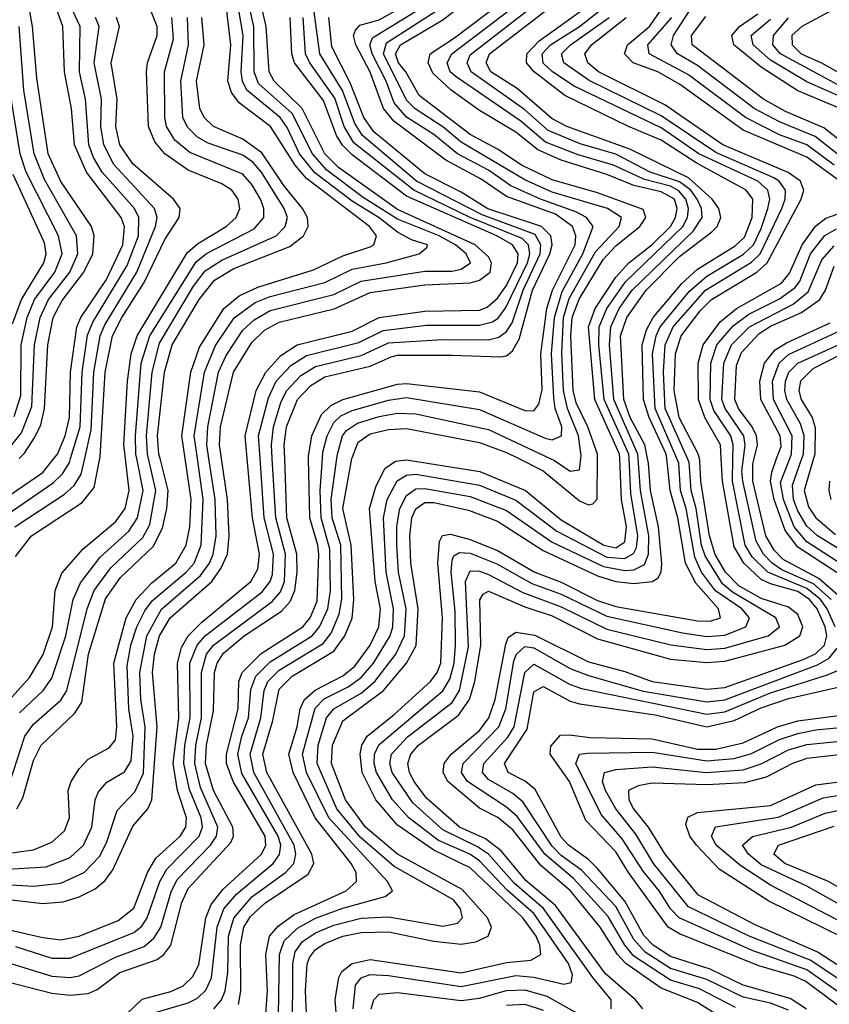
# Model space of a CAD drawing. Header units: inches. Extents: x 501365 to 657855, y 482276 to 547543.
# Tile 668 of 957: x 586939 to 588719, y 528800 to 530965. Entities that reach past the tile are written whole.
import ezdxf

# ---------------------------------------------------------------- set-up
doc = ezdxf.new("R2010")
doc.units = ezdxf.units.IN
doc.header["$MEASUREMENT"] = 0
doc.layers.add('A5582', color=7, linetype='Continuous')
doc.layers.add('A5583', color=7, linetype='Continuous')

msp = doc.modelspace()

# ---------------------------------------------------------------- linework, layer by layer
at = {"layer": 'A5582', "color": 5}
for points, elevation in [([(586830, 529120.6), (586970, 529139.9), (587010, 529156.7), (587038.2, 529181.8), (587049, 529210), (587046.2, 529270), (587052.4, 529290), (587070, 529318.1), (587090, 529339.5), (587135.9, 529364.1), (587150, 529381.5), (587153, 529410), (587146.3, 529550), (587173.3, 529650), (587195.2, 529690), (587230, 529726.9), (587282.9, 529770), (587305.7, 529810), (587313.6, 529850), (587316.7, 529910), (587303.5, 530000)], 3780), ([(586850, 529093.5), (586997.9, 529102.1), (587050, 529123.3), (587079.4, 529150), (587097.8, 529190), (587105.5, 529250), (587112.5, 529267.5), (587131.3, 529288.7), (587170, 529311.5), (587184.2, 529335.8), (587188.9, 529390), (587179.5, 529450), (587175.7, 529544.3), (587183.9, 529590), (587197.2, 529630), (587214.6, 529665.4), (587231.7, 529688.3), (587305.1, 529750), (587322.7, 529770), (587338.5, 529810), (587342.5, 529910), (587330.2, 530000)], 3760), ([(586870, 529035.5), (586990, 529021.5), (587034.6, 529025.4), (587070, 529036.4), (587105.6, 529054.4), (587127.6, 529072.4), (587144.4, 529095.6), (587188.3, 529191.7), (587221.4, 529230), (587230, 529250), (587241.3, 529410), (587231.2, 529530), (587235.5, 529570), (587246.9, 529610), (587270.1, 529650), (587361.8, 529730), (587381.9, 529758.1), (587395.9, 529790), (587399.8, 529830), (587396, 529910), (587383.1, 530000)], 3720), ([(586870, 529066), (586970, 529059.9), (587030, 529066.2), (587081.2, 529090), (587114.8, 529125.2), (587130, 529155.1), (587153.4, 529226.6), (587192.5, 529267.5), (587211.4, 529308.6), (587215.2, 529410), (587205.6, 529470), (587203.5, 529530), (587219.1, 529610), (587251.4, 529668.6), (587337.2, 529742.8), (587356.5, 529770), (587364.6, 529790), (587371, 529830), (587369.2, 529910), (587355.5, 530000)], 3740), ([(586873.9, 529890), (586990.5, 529969.5), (587014.4, 530000)], 3980), ([(586890, 529862.7), (587013.1, 529946.9), (587033.2, 529966.8), (587048.5, 529991.5), (587051.1, 530000)], 3960), ([(586890, 529440.1), (586961.1, 529518.9), (586990.7, 529569.3), (587011.4, 529630), (587017.7, 529710), (587032.1, 529747.9), (587078.6, 529801.4), (587150, 529860.6), (587171.4, 529890), (587180.3, 529930), (587172.1, 530000)], 3880), ([(586910, 528965.6), (586990, 528946.8), (587030, 528942.3), (587070, 528950.3), (587155.8, 528984.2), (587190, 529011.6), (587220.7, 529090), (587238.4, 529121.5), (587292, 529170), (587304.9, 529190), (587306.1, 529210), (587286.4, 529270), (587276.6, 529330), (587289.5, 529430), (587286, 529550), (587295.3, 529584.7), (587310, 529610), (587339.8, 529640.2), (587447.4, 529730), (587463.2, 529756.8), (587466.4, 529790), (587450.9, 529870), (587439.6, 530000)], 3680), ([(586910, 528892.8), (587010, 528861.8), (587050, 528859.1), (587070, 528862.6), (587150, 528903.9), (587212.8, 528927.2), (587234.6, 528945.4), (587249.4, 528970), (587272.3, 529047.7), (587285.5, 529074.5), (587358.8, 529150), (587372.2, 529170), (587374.8, 529190), (587337.2, 529277.2), (587324.5, 529330), (587326.4, 529370), (587338.9, 529430), (587339.4, 529530), (587350.1, 529569.9), (587365.8, 529590), (587494.4, 529685.6), (587512.7, 529707.3), (587521.3, 529730), (587523.8, 529790), (587502.4, 529870), (587494.6, 530000)], 3640), ([(586910, 528850.7), (587010, 528824.7), (587050, 528820.6), (587090, 528824), (587110, 528832.8), (587159.7, 528870), (587241.3, 528898.7), (587256.5, 528910), (587271.4, 528930), (587296.2, 529023.8), (587310, 529054.7), (587403.8, 529156.2), (587409.8, 529170), (587408.1, 529190), (587365.7, 529270), (587348, 529330), (587350.3, 529370), (587365.6, 529445.6), (587367.7, 529530), (587373.4, 529550), (587387.8, 529572.2), (587432.7, 529610), (587515.1, 529664.9), (587534, 529686), (587544.2, 529710), (587549.5, 529750), (587548.5, 529790), (587526.7, 529870), (587522.1, 530000)], 3620), ([(586918.1, 529290), (586950.7, 529390), (586970, 529415.9), (587030, 529468.8), (587042.8, 529490), (587087.4, 529670), (587102.9, 529710), (587140, 529760), (587210, 529826.8), (587225.2, 529854.8), (587238.9, 529930), (587222.6, 530000)], 3840), ([(586928.8, 529850), (587038.2, 529921.8), (587059, 529941), (587074.5, 529965.5), (587082.3, 530000)], 3940), ([(586930, 529784.8), (586965.6, 529830), (587076.6, 529903.4), (587103.4, 529936.6), (587115.5, 530000)], 3920), ([(586930, 528927.5), (587010, 528902), (587050, 528901.5), (587190, 528958.1), (587207.8, 528972.2), (587219.9, 528990), (587247.7, 529070), (587262.7, 529097.3), (587334.2, 529170), (587341.3, 529190), (587338.5, 529210), (587312.5, 529272.5), (587300.2, 529330), (587302.2, 529370), (587313.9, 529430), (587313.7, 529550), (587329.6, 529590), (587346.8, 529610), (587472.7, 529707.3), (587490, 529729.8), (587495.1, 529744.9), (587497.1, 529790), (587477.2, 529870), (587467.9, 530000)], 3660), ([(586933.2, 529230), (586946.1, 529253.9), (586970, 529336.6), (586986.5, 529370), (587060.2, 529439.8), (587075.7, 529464.3), (587090.8, 529570), (587128.3, 529691.7), (587161.1, 529738.9), (587233, 529807), (587253.3, 529846.7), (587262.8, 529890), (587265.6, 529930), (587248, 530000)], 3820), ([(586938.7, 529441.3), (586991.3, 529490), (587010, 529517.2), (587040.8, 529610), (587057.2, 529690), (587072.9, 529727.1), (587116.6, 529783.4), (587179.5, 529840.5), (587198.6, 529870), (587210.7, 529930), (587196.9, 530000)], 3860), ([(587157.3, 528762.7), (587208.8, 528811.2), (587271.6, 528828.4), (587299, 528841), (587319.6, 528860.4), (587333.2, 528886.8), (587348.3, 528990), (587360.4, 529019.6), (587386.6, 529053.4), (587471, 529130), (587480.6, 529150), (587478.9, 529170), (587408.5, 529290), (587394.4, 529330), (587393.9, 529350), (587419.5, 529450), (587421.1, 529510), (587428.8, 529530), (587470, 529571.5), (587562.1, 529630), (587578, 529650), (587593.3, 529686.7), (587596.8, 529790), (587595, 529810), (587577.4, 529870), (587574.6, 530000)], 3580), ([(587230, 528780.2), (587310, 528803.5), (587330, 528813.8), (587348.6, 528831.4), (587361.4, 528858.6), (587373.6, 528970), (587388.3, 529010), (587416.7, 529043.3), (587496.7, 529110), (587510.7, 529129.3), (587513.7, 529150), (587507.7, 529170), (587427.5, 529307.5), (587419.1, 529350), (587427.5, 529390), (587442.5, 529430), (587447.8, 529492.2), (587458.5, 529521.5), (587490, 529553.4), (587582.5, 529610), (587598.8, 529630), (587616.6, 529670), (587622.7, 529710), (587621.2, 529801.2), (587602, 529870), (587600.3, 529930), (587604.9, 530000)], 3560), ([(587366.1, 528790), (587383.1, 528810), (587391.4, 528830), (587396.9, 528870), (587398.7, 528950), (587410.1, 528989.9), (587450, 529036.3), (587523.5, 529090), (587542, 529110), (587546.8, 529130), (587542.8, 529150), (587454.3, 529310), (587446, 529350), (587469.7, 529430), (587476.6, 529490), (587484.8, 529510), (587510, 529535.1), (587606.5, 529593.5), (587624, 529616), (587642.1, 529658), (587648, 529692), (587645.2, 529810), (587626.4, 529870), (587624.4, 529910), (587636.7, 530000)], 3540), ([(587420.5, 528799.5), (587425.7, 528830), (587424.9, 528930), (587432.4, 528970), (587446.9, 528993.1), (587477.8, 529022.2), (587573.4, 529086.6), (587586, 529110), (587582, 529130), (587482.8, 529310), (587473.6, 529350), (587496, 529424), (587510, 529492.8), (587538.7, 529521.3), (587630, 529576.7), (587654.3, 529610), (587670.5, 529649.5), (587674.3, 529690), (587668.2, 529810), (587649.8, 529890), (587669.7, 530000)], 3520), ([(587478.4, 528750), (587483.9, 528830), (587480.9, 528910), (587488.9, 528950), (587507.9, 528972.1), (587542.6, 528997.4), (587656.9, 529050), (587679.8, 529070), (587679.1, 529090), (587667.8, 529110), (587588.9, 529210), (587540.8, 529310), (587531.2, 529350), (587549.7, 529410), (587556.2, 529450), (587565.4, 529470), (587588.9, 529491.1), (587650, 529522.5), (587676.3, 529543.7), (587710, 529590), (587729, 529630), (587732.3, 529670), (587721.1, 529730), (587708.6, 529890), (587722.2, 529937.8), (587742, 529978), (587765.4, 529994.6), (587790, 529997.5), (587951.3, 529971.3), (588051.2, 529930), (588130, 529865.5), (588223.7, 529810), (588250, 529803.9), (588270, 529817.2), (588273.9, 529850), (588262.4, 529910), (588258.7, 530000)], 3480), ([(587507.5, 528732.5), (587510.4, 528910), (587520.5, 528939.5), (587550, 528967.7), (587590, 528989.6), (587650, 529011.5), (587743, 529037), (587759, 529050), (587747.8, 529070), (587618.7, 529210), (587570, 529310), (587560.9, 529350), (587588.7, 529451.3), (587608.5, 529471.5), (587661.6, 529498.4), (587690, 529518.4), (587717.5, 529550), (587754, 529610), (587759.7, 529630), (587761.3, 529670), (587745.4, 529750), (587739, 529870), (587747.6, 529910), (587769.2, 529950.8), (587790, 529963.9), (587810, 529965.5), (587950, 529941.8), (588030, 529908.9), (588120.5, 529840.5), (588230, 529783.6), (588270, 529780), (588288.9, 529791.1), (588295.3, 529804.7), (588298.6, 529830), (588283.3, 529923.3), (588279.1, 530000)], 3460), ([(587539.3, 528730), (587540.1, 528890), (587544.7, 528915.3), (587561.4, 528938.6), (587590, 528957.7), (587630, 528974), (587690, 528989.6), (587750, 528992.2), (587870, 528971.9), (587901.6, 528978.4), (587913, 528990), (587908.2, 529010), (587893.2, 529030), (587762.9, 529102.9), (587687.7, 529167.7), (587636.4, 529230), (587593.5, 529330), (587595.8, 529370), (587613.8, 529430), (587629.9, 529450.1), (587690, 529484.3), (587720.5, 529510), (587766.7, 529570), (587785.2, 529610), (587789.2, 529670), (587772.5, 529750), (587768.9, 529810), (587768.6, 529851.4), (587775.5, 529890), (587790, 529918.9), (587810, 529933.4), (587830, 529934.4), (587930, 529916.6), (588010, 529886.2), (588110, 529816.3), (588222.9, 529762.9), (588270, 529753.7), (588290, 529755.7), (588312.8, 529767.2), (588321.7, 529790), (588322.4, 529830), (588304.6, 529930), (588299.4, 530000)], 3440), ([(587571.8, 528730), (587567.8, 528830), (587571.5, 528888.5), (587576.7, 528903.3), (587590, 528920.7), (587610, 528934.1), (587650, 528949.9), (587690, 528958.2), (587750, 528959.2), (587850, 528939.1), (587910, 528932.3), (587942.1, 528937.9), (587969.5, 528950), (587977, 528970), (587967.7, 528990), (587912.4, 529052.4), (587770, 529130.4), (587699.5, 529190), (587655.4, 529250), (587625, 529330), (587626.9, 529370), (587650, 529423.8), (587738.9, 529490), (587790, 529550.1), (587810.8, 529589.2), (587815.5, 529670), (587799.1, 529770), (587797.2, 529830), (587801.5, 529870), (587810.2, 529889.8), (587830, 529903.1), (587850, 529903.1), (587926.5, 529886.5), (587990, 529862.5), (588090, 529797.7), (588210, 529742), (588250, 529729.9), (588290, 529725.6), (588330.1, 529729.9), (588342.7, 529737.3), (588350, 529750), (588351, 529769), (588343.9, 529850), (588326.4, 529930), (588321.9, 529990), (588319.9, 530000)], 3420), ([(587640.7, 528710), (587633.3, 528810), (587640.8, 528859.2), (587647.5, 528872.5), (587670, 528889.8), (587710, 528898.6), (587910, 528869.4), (588010, 528892), (588063, 528897), (588085.3, 528910), (588083.3, 528930), (588074.8, 528950), (588045.4, 528990), (587930, 529100.5), (587850, 529139), (587770, 529194.2), (587722.6, 529250), (587692.5, 529310), (587687.7, 529350), (587691.5, 529370), (587703, 529390), (587763, 529437), (587842.7, 529510), (587857.4, 529530), (587865.1, 529550), (587868.7, 529650), (587858.7, 529770), (587862.2, 529817.8), (587869.2, 529830.8), (587886.3, 529833.7), (587930, 529822.1), (587990, 529798.2), (588072.1, 529750), (588130, 529728), (588210, 529688.2), (588250, 529674.7), (588430, 529643), (588457.5, 529642.5), (588480.4, 529650), (588475.9, 529670), (588426.2, 529726.2), (588403, 529770), (588386.6, 529870), (588369.5, 529930), (588362.2, 530000)], 3380), ([(587672.3, 528790), (587677.7, 528842.3), (587690, 528858.2), (587710, 528865.5), (587750, 528863.4), (587910, 528839.1), (588030, 528863.6), (588070, 528860.1), (588135.5, 528844.5), (588152.2, 528847.8), (588155, 528865), (588146.3, 528890), (588070, 528999.5), (588010.8, 529050.9), (587950, 529115.4), (587928.8, 529130), (587860.1, 529160.1), (587794.7, 529210), (587759.4, 529250), (587723.8, 529310), (587718.8, 529330), (587719.8, 529350), (587729, 529371), (587870, 529489.1), (587885.1, 529514.9), (587894.5, 529550), (587897.6, 529590), (587896.5, 529663.5), (587887.7, 529750), (587890, 529777), (587894.1, 529785.9), (587906.2, 529793.8), (587930, 529792.1), (587988.4, 529768.4), (588065.4, 529725.4), (588130, 529701.9), (588230, 529653.5), (588397, 529617), (588450, 529609), (588490, 529611.9), (588535.9, 529630), (588544.3, 529650), (588526.8, 529670), (588469.5, 529709.5), (588438.5, 529750), (588423.5, 529783.5), (588404.7, 529890), (588392.5, 529930), (588388.5, 529990), (588384.2, 530000)], 3360), ([(588240.1, 528790), (588239.9, 528810), (588199.3, 528859.3), (588091, 529011), (588026.5, 529066.5), (587970, 529130), (587946.2, 529146.2), (587870, 529183.7), (587803.5, 529243.5), (587758.4, 529310), (587753.3, 529330), (587757.2, 529350), (587792, 529388), (587890, 529463.6), (587906.6, 529490), (587925.8, 529585.8), (587919.8, 529730), (587930, 529753.4), (587950, 529752.6), (587970, 529745), (588045.6, 529705.6), (588130, 529674.3), (588230, 529624.9), (588370.7, 529590.7), (588450, 529580.1), (588490, 529583), (588585, 529610), (588609.9, 529630), (588602.1, 529650), (588506.4, 529706.4), (588484.6, 529724.6), (588446.5, 529786.5), (588438.2, 529810), (588426.7, 529890), (588416, 529930), (588411.5, 529991.5), (588407.7, 530000)], 3340), ([(588309.6, 528790), (588293.3, 528810), (588227.2, 528867.2), (588117.1, 529017.1), (588052.2, 529072.2), (587997.8, 529137.8), (587963.7, 529163.7), (587906.4, 529190), (587833.7, 529253.7), (587806.8, 529290), (587796.4, 529310), (587793.1, 529330), (587799.1, 529350), (587816.5, 529370), (587903.8, 529436.2), (587928.6, 529470), (587940.1, 529510), (587953.6, 529590), (587950.9, 529689.1), (587958.1, 529701.9), (587970, 529708.4), (588050, 529674.3), (588110, 529654.5), (588210, 529603.4), (588370, 529559), (588450, 529551.8), (588490, 529554.8), (588621.6, 529590), (588654.7, 529610), (588661.1, 529630), (588650, 529657), (588630, 529673.2), (588570, 529692.4), (588520.6, 529720.6), (588491.1, 529750), (588468.8, 529788.8), (588456, 529830), (588437, 529950), (588435, 529995), (588433.7, 530000)], 3320), ([(588499.8, 528759.8), (588430, 528803.9), (588350, 528836), (588271.8, 528890), (588253.7, 528910), (588215.3, 528970), (588150.3, 529050), (588085.5, 529105.5), (588023.9, 529183.9), (587990.6, 529210.6), (587950, 529231.7), (587880.7, 529290), (587870.5, 529310), (587872.8, 529330), (587888.4, 529350), (587950, 529402.3), (587971.1, 529430), (587984.5, 529470), (588007.9, 529592.1), (588013.7, 529606.3), (588030, 529618.4), (588071.8, 529611.8), (588190, 529553.4), (588270, 529532.1), (588329.9, 529509.9), (588450, 529493.4), (588490, 529497), (588661.7, 529558.2), (588689.3, 529570.7), (588709, 529590), (588714.1, 529610), (588710.6, 529630), (588693, 529670), (588676.2, 529690), (588650, 529707.9), (588590, 529724.3), (588570, 529734.5), (588531.2, 529770), (588510, 529805.8), (588484.3, 529950), (588481.9, 530000)], 3280), ([(588036.8, 530000), (588090, 529973.4), (588170, 529907.2), (588190, 529898.5), (588199.2, 529900.8), (588209, 529911), (588209.7, 530000)], 3520), ([(588105.8, 530000), (588115.5, 529995.5), (588150, 529972.1), (588170, 529975.2), (588172.9, 530000)], 3540), ([(588732.3, 529630), (588714.6, 529670), (588699.9, 529690), (588670, 529714.7), (588584.2, 529750), (588550, 529783.7), (588534.5, 529810), (588506.8, 529950), (588507.7, 530000)], 3260), ([(588723.6, 529690), (588684.4, 529724.4), (588615.4, 529755.4), (588593.7, 529770), (588574.8, 529790), (588558.4, 529818.4), (588529.4, 529950), (588527.4, 529972.6), (588530.8, 530000)], 3240), ([(588749.3, 529690), (588696.2, 529736.2), (588618.3, 529778.3), (588598.4, 529798.4), (588579.8, 529830), (588551.2, 529950), (588551.6, 529988.4), (588554.3, 530000)], 3220), ([(588768, 529728), (588650, 529805.6), (588622.2, 529842.2), (588598.3, 529910), (588590.4, 529950), (588592.9, 529970), (588603.7, 530000)], 3180), ([(588804.8, 529730), (588670, 529817.1), (588642.2, 529850), (588618.6, 529910), (588612.4, 529947.6), (588632.8, 530000)], 3160), ([(588827.8, 529747.8), (588693.5, 529830), (588670, 529851.7), (588650, 529885.3), (588641, 529910), (588638.4, 529941.6), (588659.1, 530000)], 3140), ([(588684.4, 530000), (588664, 529930), (588673.7, 529893.7), (588690, 529870), (588733.1, 529833.1)], 3120), ([(588723.6, 529910), (588718.9, 529930), (588720.7, 529950)], 3080), ([(588513.4, 528793.4), (588433.9, 528833.9), (588370, 528853.2), (588290, 528905.7), (588270.1, 528930.1), (588233.1, 528993.1), (588157, 529077), (588093.7, 529130), (588033.1, 529213.1), (588010, 529233.4), (587923.6, 529290), (587910.8, 529310), (587914.4, 529330), (587993.2, 529410), (588008.1, 529450), (588025.7, 529554.3), (588030.8, 529569.2), (588050, 529586.6), (588070, 529584.1), (588150, 529538.7), (588190, 529522.8), (588310, 529488.9), (588450, 529465.3), (588490, 529469.6), (588693.6, 529546.4), (588718.8, 529561.2), (588736.5, 529583.5)], 3260), ([(588630, 528787), (588590, 528802.8), (588530, 528815.8), (588450, 528854.8), (588370, 528879.1), (588314.8, 528914.8), (588290, 528943), (588250, 529015.1), (588174.8, 529094.8), (588130, 529127.5), (588110, 529148.2), (588045.4, 529245.4), (588023.7, 529263.7), (587970, 529294.1), (587956.6, 529310), (587959.7, 529330), (588012.3, 529387.7), (588026.2, 529410), (588050, 529530), (588070, 529548.2), (588150, 529503.5), (588174.6, 529494.6), (588450, 529438), (588490, 529443.4), (588590, 529485.3), (588715.3, 529524.7), (588743.6, 529536.4)], 3240), ([(588669.6, 528789.6), (588633.1, 528813.1), (588530, 528842.6), (588457.7, 528877.7), (588370, 528905.5), (588331.9, 528930), (588311.7, 528951.7), (588270, 529026.7), (588210, 529098.6), (588190, 529118.6), (588146, 529150), (588130, 529167.8), (588072.4, 529272.4), (588050.9, 529290.9), (588013.5, 529310), (588005.4, 529330), (588054.8, 529405.2), (588070, 529487), (588090, 529498.9), (588150, 529466.8), (588170, 529460.8), (588336.3, 529436.3), (588450, 529410.3), (588510, 529423.9), (588570, 529451.7), (588630, 529472.9), (588790.6, 529509.4)], 3220), ([(588795.4, 528755.4), (588667.9, 528850), (588642.1, 528862.1), (588564.6, 528884.6), (588390, 528955.4), (588364.8, 528970), (588277.6, 529090), (588250, 529135.1), (588184.3, 529204.3), (588148.5, 529290), (588105.9, 529350), (588107.5, 529367.5), (588128.4, 529391.6), (588147.5, 529392.5), (588193.4, 529386.6), (588330, 529383.7), (588430, 529361.5), (588470, 529361.1), (588530, 529375), (588605.3, 529410), (588650, 529423.5), (588851.7, 529450)], 3180), ([(588810, 528777.1), (588670, 528875.8), (588550, 528918.6), (588389.2, 528990), (588370, 529009.9), (588345.6, 529050), (588310, 529093.2), (588264, 529164), (588217.7, 529217.7), (588162.3, 529330), (588169.9, 529350), (588188, 529352), (588330, 529354.4), (588450, 529335.3), (588510, 529340.9), (588548.3, 529351.7), (588610, 529382.7), (588650, 529395.5), (588690, 529403.6), (588850, 529418.9)], 3160), ([(588810, 528809.6), (588677.5, 528897.5), (588543.3, 528950), (588410, 529014.6), (588333.2, 529110), (588294.4, 529174.4), (588250, 529230), (588227.2, 529270), (588220.8, 529290), (588225.2, 529310), (588250, 529316.1), (588330, 529322.3), (588449.6, 529309.6), (588530, 529315.8), (588570, 529328.8), (588630, 529359.8), (588670, 529371.2), (588868.7, 529391.2)], 3140), ([(588910, 529367.5), (588670, 529340.9), (588638.6, 529330), (588580.6, 529299.4), (588532.9, 529287.1), (588450, 529283.1), (588330, 529286.3), (588299.3, 529280.7), (588278.1, 529270), (588278.9, 529250), (588289.2, 529230), (588321.5, 529190), (588357.5, 529130), (588430, 529042), (588555.6, 528975.6), (588695, 528915), (588816.2, 528836.2)], 3120), ([(588747.6, 528947.6), (588586.7, 529026.7), (588477.4, 529097.4), (588427.4, 529150), (588412.9, 529170), (588404.2, 529195.8), (588408.4, 529211.6), (588430, 529221.8), (588590, 529237), (588690, 529282.8), (588970, 529318.6)], 3080), ([(588768.9, 528968.9), (588590, 529062.3), (588524.7, 529104.7), (588470.7, 529150), (588460.4, 529170), (588469.3, 529190.7), (588608, 529212), (588706.1, 529253.9), (588825.9, 529274.1)], 3060), ([(588790, 528992.2), (588670, 529060.1), (588570, 529106.7), (588542.1, 529130), (588528.3, 529150), (588550.8, 529169.2), (588636.2, 529190), (588710, 529220.7), (588810, 529241.9)], 3040), ([(588801.8, 529021.8), (588717.6, 529070), (588621.5, 529110), (588597.3, 529130), (588607.9, 529150), (588730, 529191.6)], 3020), ([(587712.3, 528790), (587717.7, 528810), (587730, 528822.5), (587770, 528826.4), (587910, 528808.8), (587950, 528813.9), (588010, 528830.8), (588050, 528832), (588098.1, 528818.1), (588170, 528777.9)], 3340), ([(588010, 528798.4), (588050, 528800.6), (588090, 528787.7)], 3320)]:
    msp.add_lwpolyline(points, dxfattribs=dict(at, elevation=elevation))
at = {"layer": 'A5583', "color": 5}
for points, elevation in [([(587383.1, 530000), (587378.8, 530030), (587380.8, 530070), (587409.5, 530190), (587450, 530255.4), (587477.9, 530282.1), (587510, 530300.2), (587630.7, 530329.3), (587710, 530365), (587830, 530381.8), (587930, 530386.4), (587950, 530392), (587973.7, 530410), (587976.9, 530430), (587970, 530443.2), (587940.5, 530470), (587770, 530547.6), (587640, 530640), (587610.6, 530670), (587560.7, 530770), (587498.6, 530830), (587487.6, 530850), (587481.3, 530950), (587444.8, 531110)], 3720), ([(586938.2, 530000), (586950, 530011.8), (586973, 530047), (586985.5, 530074.5), (586994.1, 530110), (587000.9, 530250), (587012.9, 530310), (587032.8, 530347.2), (587080.6, 530410), (587100, 530450), (587103.2, 530490), (587097.1, 530510), (587030, 530609), (587002.1, 530670), (586976.7, 530836.7), (586967.7, 530950), (586949.8, 531050)], 4020), ([(588209.7, 530000), (588209.8, 530010), (588188.8, 530070), (588162.7, 530122.7), (588156.6, 530150), (588151.1, 530270), (588154.1, 530310), (588169.2, 530350.8), (588222.1, 530437.9), (588250, 530468), (588302.7, 530510), (588315.8, 530530), (588310, 530547.3), (588210, 530584.1), (588110, 530612.7), (588044, 530644), (587990, 530680.3), (587930, 530712.2), (587817.9, 530797.9), (587788.3, 530850), (587772, 530870), (587765.6, 530890), (587776.5, 530910), (587870, 530964.8), (587979.6, 531050)], 3520), ([(587355.5, 530000), (587350.9, 530030), (587352.8, 530070), (587376.4, 530190), (587393.3, 530226.7), (587430, 530282.2), (587454.6, 530305.4), (587490, 530325.2), (587630, 530360.7), (587690, 530390.3), (587830, 530411.8), (587890, 530412.3), (587910, 530416.5), (587930.5, 530430), (587921.3, 530450), (587897.8, 530470), (587861.3, 530490), (587770, 530526), (587694.2, 530574.2), (587614.3, 530634.3), (587582.8, 530670), (587538.5, 530758.5), (587464.7, 530824.7), (587455.2, 530850), (587454.5, 530950), (587435.2, 531035.2)], 3740), ([(588258.7, 530000), (588258.3, 530010), (588204.1, 530130), (588190.3, 530290), (588204.4, 530330), (588250, 530398.8), (588278.9, 530430), (588330, 530470.6), (588370, 530510), (588381.4, 530530), (588385.3, 530550), (588378.9, 530570), (588350, 530586.7), (588290, 530600.1), (588230, 530624.6), (588130, 530656), (588078.8, 530678.8), (588030, 530717.5), (587950, 530765.1), (587888.1, 530810), (587847.5, 530847.4), (587837.1, 530870), (587841.5, 530890), (587895, 530925), (588030, 531027.3)], 3480), ([(588279.1, 530000), (588278.6, 530010), (588224.6, 530130), (588212.9, 530250), (588213.6, 530290), (588230.1, 530330), (588271.4, 530388.6), (588397.3, 530510), (588407.5, 530530), (588409.9, 530550), (588404, 530570), (588388.7, 530588.7), (588370, 530598.8), (588313.3, 530613.3), (588244.9, 530644.9), (588167.5, 530667.5), (588095.6, 530695.6), (588041.5, 530741.5), (587899.1, 530839.1), (587886.1, 530850), (587879.3, 530870), (587889.7, 530890), (588072.5, 531030)], 3460), ([(588299.4, 530000), (588298.6, 530010), (588245.5, 530130), (588236.2, 530250), (588238.9, 530290), (588257.7, 530330), (588285.9, 530370), (588420.1, 530499.9), (588439.7, 530530), (588438.5, 530550), (588428.6, 530570), (588414.9, 530590), (588390, 530608.3), (588325.9, 530630), (588250, 530668.9), (588171.7, 530691.7), (588101.3, 530721.3), (588050, 530766.9), (587931.8, 530850), (587922.9, 530870), (587930, 530888), (588099.9, 531020.1)], 3440), ([(587014.4, 530000), (587022.2, 530010), (587039.4, 530050), (587048.9, 530090), (587050.8, 530190), (587065.1, 530290), (587074, 530310), (587130, 530393.4), (587165.8, 530470), (587169.6, 530509.6), (587162.7, 530530), (587086, 530630), (587059.7, 530690), (587053.1, 530770), (587038.2, 530850), (587034.1, 530950), (587012.3, 531012.3)], 3980), ([(587051.1, 530000), (587072.5, 530070), (587076.7, 530190), (587088.8, 530271.2), (587100.1, 530299.9), (587175.5, 530424.5), (587200.6, 530490), (587201, 530530), (587191.6, 530550), (587120.6, 530630), (587101.6, 530661.6), (587091.3, 530690), (587084.2, 530790), (587070.8, 530850), (587072.2, 530950), (587044.3, 531010)], 3960), ([(587494.6, 530000), (587492.8, 530030), (587497.1, 530070), (587514.3, 530125.7), (587526.5, 530150), (587557.6, 530182.4), (587590, 530202.8), (587690, 530226.6), (587750, 530254.2), (587870, 530261.7), (587970, 530261), (587993, 530267), (588010, 530279.7), (588021.8, 530298.2), (588046, 530370), (588083.6, 530450), (588085.5, 530470), (588072.9, 530492.9), (587956.2, 530536.2), (587811.9, 530610), (587692.8, 530710), (587676.4, 530736.4), (587649.3, 530809.3), (587599.3, 530890), (587583, 531010)], 3640), ([(587574.6, 530000), (587574.5, 530005.5), (587581.8, 530050), (587603.3, 530096.7), (587623.4, 530116.6), (587650, 530130.2), (587770, 530163.9), (587790, 530165.4), (587950, 530146.6), (588050, 530105.7), (588070, 530105.1), (588080.7, 530119.3), (588087.8, 530152.2), (588085.3, 530230), (588098.2, 530330), (588110.7, 530370), (588160.4, 530470), (588162, 530490), (588155, 530510), (588117.3, 530537.3), (588010, 530576.1), (587954.2, 530614.2), (587876.1, 530656.1), (587761.9, 530741.9), (587739.6, 530770), (587710, 530849.3), (587678.1, 530910), (587673.5, 530930), (587677.8, 530942.2), (587687.2, 530952.8), (587730, 530964.9), (587822.6, 531017.4)], 3580), ([(587604.9, 530000), (587605.8, 530014.2), (587615.1, 530050), (587630, 530079.4), (587645.7, 530094.3), (587670, 530105.4), (587750, 530128.6), (587790, 530134), (587950, 530107.6), (588095, 530045), (588110, 530041.3), (588130.3, 530049.7), (588131.5, 530070), (588117, 530110), (588113.8, 530133.8), (588108.8, 530230), (588115.2, 530310), (588132.4, 530367.6), (588177.3, 530450), (588200.5, 530510), (588185.3, 530530), (588162.3, 530542.3), (588084.1, 530570), (588019.5, 530599.5), (587970, 530634.4), (587902.1, 530670), (587850, 530712.2), (587790, 530750.8), (587762.5, 530782.4), (587745.3, 530830), (587714.5, 530890), (587709.3, 530910), (587715.1, 530924.9), (587850, 531008)], 3560), ([(588319.9, 530000), (588313.7, 530030), (588281.7, 530090), (588267.7, 530130), (588260.6, 530270), (588274.1, 530310), (588317, 530370), (588390, 530444.2), (588461.5, 530498.5), (588473.1, 530510), (588480.9, 530530), (588476.3, 530550), (588461.8, 530570), (588410, 530617), (588280.6, 530680.6), (588142.1, 530730), (588110, 530747.1), (588033.5, 530813.5), (587975.6, 530850), (587964.9, 530870), (587972.4, 530890), (588127.6, 531010)], 3420), ([(588743.8, 530663.8), (588688.4, 530708.4), (588610, 530740), (588554.3, 530770), (588430, 530864.5), (588385.7, 530890), (588371.7, 530910), (588377.2, 530930), (588428.4, 531010)], 3240), ([(587172.1, 530000), (587168.6, 530030), (587176.3, 530170), (587184.6, 530230), (587197.5, 530270), (587307.5, 530452.4), (587330, 530472.4), (587393.5, 530510), (587415.3, 530530), (587423.2, 530550), (587419.8, 530570), (587406.1, 530590), (587383.7, 530603.7), (587310, 530633.8), (587258.7, 530670), (587236.6, 530696.6), (587222.9, 530730), (587218.5, 530850), (587220.7, 530870), (587241.5, 530930), (587241.5, 530950), (587225.3, 530990)], 3880), ([(587303.5, 530000), (587296.1, 530050), (587315.8, 530190), (587334.9, 530245.1), (587388.1, 530330), (587421.8, 530358.1), (587462.8, 530377.2), (587585.3, 530414.7), (587650, 530445.7), (587710, 530465.5), (587718.2, 530470), (587724.2, 530490), (587708.7, 530510), (587570, 530615.7), (587544.9, 530644.9), (587490.9, 530730), (587421.8, 530781.8), (587404.7, 530804.7), (587397, 530830), (587403.9, 530910), (587394.2, 530990)], 3780), ([(587330.2, 530000), (587323.3, 530050), (587345.5, 530190), (587370, 530248.3), (587410.9, 530309.1), (587456.8, 530343.2), (587490, 530356.1), (587610, 530387.1), (587670, 530416.4), (587744.8, 530430), (587817.6, 530450), (587835.2, 530464.8), (587835.9, 530470), (587800.8, 530480.8), (587770, 530497.6), (587730, 530529), (587670, 530565.6), (587588.5, 530628.5), (587554.8, 530670), (587527.6, 530727.6), (587511.7, 530750), (587438.4, 530810), (587428.9, 530830), (587426, 530850), (587430.4, 530930), (587420.6, 530990)], 3760), ([(588172.9, 530000), (588173.7, 530006.3), (588167.7, 530050), (588143.6, 530110), (588135.1, 530150), (588131.7, 530231.7), (588135, 530310), (588147.7, 530352.3), (588205.3, 530454.7), (588257.1, 530510), (588262.9, 530530), (588231.5, 530550), (588110, 530585.4), (588050, 530612.6), (587910, 530695.4), (587869.5, 530729.5), (587809, 530769), (587790, 530787.9), (587739.6, 530890), (587746, 530914), (587864.8, 530990)], 3540), ([(588362.2, 530000), (588361.1, 530010), (588323.6, 530090), (588311.2, 530130), (588307.7, 530250), (588317.3, 530282.7), (588332.1, 530310), (588395.4, 530384.6), (588430, 530416.1), (588512.5, 530467.5), (588533.3, 530486.7), (588549.7, 530530), (588551.5, 530570), (588537, 530590), (588426.9, 530650), (588350, 530700.2), (588278.1, 530730), (588138, 530798), (588070.5, 530850), (588053.8, 530870), (588054.2, 530890), (588081.6, 530918.4), (588182.1, 530990)], 3380), ([(588384.2, 530000), (588336.3, 530110), (588330.6, 530230), (588338.7, 530270), (588347.9, 530290), (588411.7, 530368.3), (588450, 530400.9), (588530.5, 530449.5), (588552.8, 530470), (588570, 530505.5), (588584.2, 530550), (588588.7, 530570), (588584.6, 530590), (588562, 530610), (588432.8, 530670), (588350, 530727.1), (588158.5, 530818.5), (588110.9, 530850), (588090, 530869.6), (588088.1, 530890), (588106.8, 530910), (588170, 530950.2), (588214.6, 530985.4)], 3360), ([(588770, 530590), (588670, 530662.4), (588530, 530721.8), (588390, 530822.8), (588342.2, 530850), (588288.1, 530870), (588269.1, 530890), (588276, 530910), (588324.1, 530950), (588351, 530989)], 3280), ([(588743.4, 530770), (588650, 530808.5), (588570, 530860.7), (588509.4, 530909.4), (588505.2, 530930), (588522.3, 530950), (588562.5, 530977.5)], 3180), ([(588730, 530987.7), (588659.2, 530950), (588636.8, 530930), (588637.7, 530910), (588657.6, 530890), (588702, 530870), (588822.5, 530802.6)], 3120), ([(587082.3, 530000), (587096.6, 530063.4), (587102.3, 530190), (587116.3, 530270), (587126.2, 530293.8), (587196.8, 530410), (587238, 530510), (587241.4, 530530), (587236, 530550), (587146.2, 530646.2), (587124, 530690), (587117.7, 530730), (587119.2, 530790), (587103.4, 530870), (587113.8, 530950), (587106.1, 530970)], 3940), ([(587115.5, 530000), (587116.2, 530003.8), (587127.5, 530190), (587143.5, 530270), (587163.7, 530310), (587213, 530387), (587258.7, 530481.3), (587290.2, 530530), (587292.2, 530550), (587277.4, 530570), (587188, 530648.1), (587159.2, 530690), (587150.6, 530730), (587153.8, 530790), (587140.2, 530870), (587158.7, 530950), (587152, 530970)], 3920), ([(587196.9, 530000), (587194.9, 530010), (587193.7, 530050), (587206.6, 530210), (587225.8, 530270), (587327.5, 530432.5), (587350, 530451), (587454.8, 530505.2), (587476.3, 530530), (587476.1, 530550), (587468.6, 530570), (587450, 530602.6), (587430, 530625.3), (587313.2, 530673.2), (587280.4, 530700.4), (587262.2, 530730), (587258.2, 530750), (587257.7, 530850), (587277.3, 530922.7), (587273.8, 530970)], 3860), ([(587222.6, 530000), (587220.2, 530010), (587217.9, 530050), (587230.3, 530190.3), (587246.5, 530253.5), (587321.3, 530378.7), (587347.5, 530412.5), (587383.5, 530436.5), (587503.4, 530490), (587523.3, 530510), (587528.2, 530530), (587520.8, 530550), (587471, 530630), (587451.9, 530651.9), (587430, 530667.1), (587353.5, 530693.5), (587330, 530707), (587308.6, 530728.6), (587298.1, 530750), (587293.9, 530830), (587310.8, 530910), (587308.1, 530970)], 3840), ([(587248, 530000), (587245.5, 530010), (587242.5, 530050), (587257.6, 530190), (587274.4, 530250), (587333.9, 530350), (587367.6, 530392.4), (587410, 530417.6), (587533.5, 530466.5), (587563.2, 530490), (587573.7, 530510), (587572.3, 530530), (587561.5, 530550), (587520.4, 530600.4), (587472, 530672), (587430, 530702.6), (587365.6, 530730), (587345.1, 530750), (587335.2, 530770), (587328.4, 530830), (587345.1, 530910), (587340.1, 530970)], 3820), ([(587439.6, 530000), (587435.3, 530050), (587459.3, 530150), (587480.4, 530190), (587513.4, 530226.6), (587549.2, 530250), (587670, 530280.3), (587729.5, 530310.5), (587830, 530323.8), (587950, 530326.5), (587967.4, 530332.6), (587990, 530352.7), (588010, 530380.6), (588033.7, 530430), (588035.2, 530450), (588023.2, 530470), (587988.4, 530490), (587790, 530576.9), (587670, 530667.7), (587649, 530689), (587636.2, 530710), (587607.3, 530787.3), (587543.7, 530870), (587537.9, 530890), (587534.1, 530970)], 3680), ([(587467.9, 530000), (587464.3, 530050), (587486.1, 530133.9), (587503.5, 530170), (587535.5, 530204.5), (587570, 530226.7), (587684.9, 530255.1), (587738.5, 530281.5), (587833.5, 530293.5), (587950, 530293.3), (587979, 530301), (587991.5, 530308.5), (588007.9, 530332.1), (588056, 530430), (588061.2, 530450), (588058, 530470), (588043.9, 530483.9), (587930, 530529.9), (587806.2, 530590), (587674.2, 530694.2), (587652.6, 530730), (587632.3, 530792.3), (587577.1, 530870), (587567.5, 530890), (587562.4, 530970)], 3660), ([(587522.1, 530000), (587521, 530030), (587526.1, 530070), (587549.9, 530130.1), (587579.6, 530160.4), (587610, 530179.4), (587710, 530203.3), (587756.2, 530223.8), (587770, 530227.3), (587890, 530227.7), (587996.6, 530223.4), (588010, 530226.1), (588023.2, 530236.8), (588037.3, 530262.7), (588067.2, 530370), (588105.3, 530450), (588110.1, 530470), (588106.9, 530490), (588086.5, 530510), (587969, 530549), (587910, 530586), (587830, 530625.7), (587718.1, 530718.1), (587696, 530750), (587666.3, 530826.3), (587625.5, 530905.5), (587618.8, 530970)], 3620), ([(588407.7, 530000), (588358.5, 530110), (588354.6, 530190), (588358.9, 530250), (588376.2, 530290), (588447.5, 530370), (588548.2, 530431.8), (588567.5, 530450), (588615.3, 530550), (588622.5, 530570), (588623.5, 530590), (588609.1, 530610), (588597.3, 530617.3), (588470, 530672.9), (588350, 530753.4), (588191.5, 530831.5), (588135.7, 530870), (588130.7, 530890), (588150.7, 530910), (588235.2, 530970)], 3340), ([(588433.7, 530000), (588430.8, 530010.8), (588389.4, 530090), (588378.5, 530150), (588381.5, 530230), (588393.4, 530270), (588435.2, 530324.8), (588460.1, 530350), (588560, 530410), (588583, 530430), (588657.7, 530570), (588663.6, 530590), (588659.9, 530599.9), (588656, 530610), (588629.1, 530629.1), (588485.2, 530690), (588357.8, 530777.8), (588212.2, 530850), (588188.5, 530870), (588182, 530890), (588196.5, 530910), (588273, 530970)], 3320), ([(588730, 530645), (588670, 530690), (588610, 530711.9), (588535.2, 530750), (588410, 530843.5), (588323.4, 530890), (588320.5, 530910), (588372.9, 530970)], 3260), ([(588841.6, 530621.6), (588707.4, 530727.4), (588622.8, 530762.8), (588575, 530790), (588417.6, 530910), (588416.2, 530930), (588448.2, 530971.8)], 3220), ([(588756.6, 530790), (588670, 530828.3), (588590, 530876.1), (588551.8, 530910), (588547.5, 530930), (588590, 530966)], 3160), ([(588792.5, 530792.5), (588612.2, 530890), (588595.3, 530910), (588597, 530930), (588630, 530968.9)], 3140), ([(586910, 530015.7), (586943.1, 530056.9), (586965.8, 530114.2), (586972, 530250), (586984, 530310), (587002.6, 530350), (587049.6, 530410), (587067, 530450), (587064.2, 530490), (586993.7, 530613.7), (586971.5, 530670), (586948.4, 530810), (586938.1, 530950)], 4040), ([(586927.3, 530092.7), (586941.5, 530138.5), (586942.9, 530250), (586955.5, 530310), (586971.8, 530350), (587016.3, 530410), (587032.4, 530450), (587024.9, 530490), (586953.4, 530630), (586940.7, 530670), (586917.8, 530810)], 4060), ([(586923.5, 530296.5), (586943.5, 530350), (586992.1, 530430), (586997.2, 530450), (586994, 530474), (586924.7, 530624.7)], 4080), ([(588481.9, 530000), (588480.5, 530030), (588445.6, 530090), (588432.1, 530130), (588431.1, 530210), (588441.8, 530250), (588479.6, 530300.4), (588515.7, 530330), (588614.7, 530385.3), (588632.3, 530407.7), (588659.5, 530470), (588688.8, 530511.2), (588711.8, 530528.2), (588771.7, 530550)], 3280), ([(588507.7, 530000), (588508.2, 530030), (588502.9, 530050), (588465.5, 530105.5), (588457.5, 530130), (588458.8, 530210), (588472.5, 530250), (588507.8, 530292.2), (588542.3, 530317.7), (588610, 530350.9), (588644.1, 530375.9), (588654.5, 530390), (588678.3, 530450), (588709.7, 530490.3), (588735, 530505)], 3260), ([(588530.8, 530000), (588534.4, 530030), (588531.3, 530050), (588490.4, 530110), (588483.4, 530130), (588487.7, 530210), (588504.6, 530250), (588544.3, 530290), (588640.3, 530339.7), (588673.3, 530366.7), (588703.1, 530436.9), (588730, 530467.9)], 3240), ([(588554.3, 530000), (588561.3, 530030), (588559.5, 530050), (588550, 530070), (588519.7, 530110), (588511.4, 530130), (588515.4, 530204.6), (588526.5, 530233.5), (588565, 530275), (588590, 530290.9), (588658.5, 530321.5), (588698.7, 530350), (588711.4, 530370), (588730, 530422.9)], 3220), ([(588603.7, 530000), (588613.3, 530026.7), (588611.6, 530050), (588568.6, 530130), (588566.7, 530170), (588576.8, 530210), (588600.6, 530239.4), (588625.2, 530254.8), (588721.3, 530298.7)], 3180), ([(588632.8, 530000), (588636.6, 530010), (588637.5, 530050), (588596.5, 530130), (588594.2, 530170), (588609.1, 530210), (588630, 530228.7), (588753.9, 530286.1)], 3160), ([(588659.1, 530000), (588662.6, 530010), (588664.2, 530050), (588656.4, 530076.4), (588626, 530130), (588621.4, 530150), (588623, 530170), (588630.3, 530190), (588650.2, 530210), (588788, 530272)], 3140), ([(588749.3, 530230.7), (588683, 530197), (588655.9, 530170), (588652.5, 530150), (588657.9, 530130), (588681.6, 530090), (588688.7, 530068.7), (588687.3, 530010), (588684.4, 530000)], 3120), ([(587636.7, 530000), (587638, 530010), (587649.4, 530050), (587658.2, 530061.8), (587682.1, 530077.9), (587730, 530092.5), (587770, 530099.9), (587810, 530098.5), (587970, 530063.9), (588105.8, 530000)], 3540), ([(587669.7, 530000), (587670, 530001.7), (587683.6, 530036.4), (587710, 530054.4), (587750, 530063.6), (587790, 530066), (587950, 530035.5), (588010, 530013.4), (588036.8, 530000)], 3520)]:
    msp.add_lwpolyline(points, dxfattribs=dict(at, elevation=elevation))

doc.saveas('drawing.dxf')
